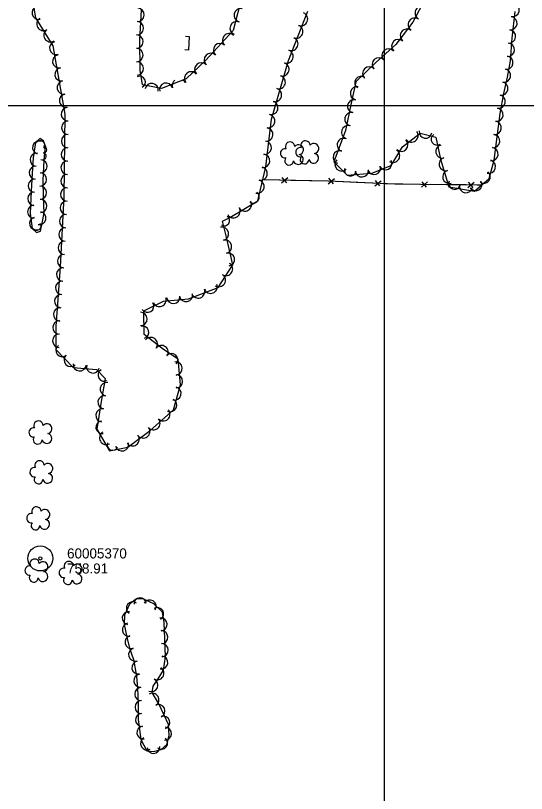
# Model space of a CAD drawing. Extents: x 591954 to 597000, y 198576 to 213500.
# Drawn here: x 594279.5 to 594584.9, y 202588.3 to 203053.8 of the extents above; entities that cross this region are included whole.
import ezdxf

# ---------------------------------------------------------------- set-up
doc = ezdxf.new("R2010")
doc.units = 0
for name, color, linetype in [('Level 10', 7, 'Continuous'), ('Level 15', 7, 'Continuous'), ('Level 17', 7, 'Continuous'), ('Level 18', 7, 'Continuous'), ('Level 6', 7, 'Continuous')]:
    doc.layers.add(name, color=color, linetype=linetype)

msp = doc.modelspace()

# ---------------------------------------------------------------- linework, layer by layer
at = {"layer": 'Level 10'}
for p, q in [((594500, 203000), (594500, 204500)), ((594500, 202000), (594500, 203500)), ((593000, 203000), (595500, 203000)), ((593000, 203000), (595000, 203000))]:
    msp.add_line(p, q, dxfattribs=at)
at = {"layer": 'Level 15'}
for p, q in [((594438.51, 202953.69), (594442.28, 202956.86)), ((594438.74, 202956.92), (594441.47, 202953.7)), ((594466.31, 202953.16), (594470.18, 202956.23)), ((594466.63, 202956.39), (594469.28, 202953.09)), ((594494.15, 202951.88), (594498.01, 202954.95)), ((594494.46, 202955.11), (594497.11, 202951.81)), ((594522.05, 202951.12), (594525.81, 202954.31)), ((594522.26, 202954.36), (594525.01, 202951.15)), ((594549.92, 202950.86), (594553.66, 202954.08)), ((594550.11, 202954.09), (594552.89, 202950.91))]:
    msp.add_line(p, q, dxfattribs=at)
for points in [[(594427.42, 202955.64), (594466.27, 202954.9), (594506.16, 202953.07), (594537.05, 202952.67), (594557.86, 202952.55)], [(594427.42, 202955.64), (594437.38, 202955.45)], [(594443.96, 202955.33), (594455.28, 202955.11)], [(594455.28, 202955.11), (594465.23, 202954.92)], [(594471.81, 202954.65), (594483.12, 202954.13)], [(594483.12, 202954.13), (594493.07, 202953.67)], [(594499.64, 202953.37), (594506.16, 202953.07), (594510.95, 202953.01)], [(594510.95, 202953.01), (594520.91, 202952.88)], [(594527.49, 202952.79), (594537.05, 202952.67), (594538.81, 202952.66)], [(594538.81, 202952.66), (594548.77, 202952.6)], [(594555.35, 202952.57), (594557.86, 202952.55)]]:
    msp.add_lwpolyline(points, dxfattribs=at)
at = {"layer": 'Level 17'}
msp.add_lwpolyline([(594381.08, 203041.42), (594383.22, 203041.27), (594382.8, 203033.15), (594380.71, 203033.31)], dxfattribs=at)
at = {"layer": 'Level 18'}
for points in [[(594285.35, 203088.35), (594291.39, 203052.41), (594301.83, 203035.73), (594309, 202994.76), (594308.28, 202945.24), (594306.22, 202903.35), (594304.54, 202881.32), (594303.56, 202867.91), (594303.5, 202853.94), (594313.97, 202843.15), (594327.79, 202842.08), (594333.03, 202836.54), (594330.81, 202824.07), (594328.13, 202806.38), (594335.72, 202793.27), (594346.59, 202795.56), (594360, 202805.45), (594373.99, 202817.87), (594377.99, 202832.92), (594376.69, 202848.22), (594367.95, 202853.91), (594356.36, 202862.95), (594356.21, 202877.11), (594367.92, 202882.84), (594382.82, 202884.22), (594400.66, 202891.02), (594409.41, 202904.7), (594405.57, 202921.08), (594403.13, 202930.74), (594407.52, 202932.94), (594424.22, 202942.89), (594429.17, 202963.27), (594432.55, 202991.76), (594442.71, 203026.84), (594454.22, 203056.3)], [(594414.88, 203065.77), (594409.56, 203044.77), (594393.12, 203026.86), (594381.55, 203015.95), (594366.75, 203010.18), (594355.28, 203012.35), (594353.88, 203021.16), (594353.76, 203039.02), (594354.72, 203057.12)], [(594524.42, 203064.04), (594517, 203049.73), (594506.73, 203036.49), (594494.76, 203025.76), (594482.82, 203014.14), (594480.12, 203001.35), (594476.68, 202985.03), (594469.76, 202966.25), (594477.8, 202958.34), (594492.41, 202959.51), (594504.08, 202964.04), (594510.85, 202975.22), (594521.34, 202983.39), (594530.64, 202980.92), (594533.54, 202967.79), (594538.39, 202951.25), (594553.86, 202948.77), (594562.6, 202956.25), (594565.68, 202967.27), (594569.07, 202995.12), (594571.36, 203007.11), (594573.55, 203016.97), (594575.32, 203026.73), (594576.4, 203040.32), (594578.22, 203056.24)], [(594297.32, 202975.62), (594296.13, 202978.76), (594293.94, 202980.28), (594291.43, 202977.87), (594290.04, 202968.58), (594289.39, 202959.27), (594288.76, 202948.64), (594288.27, 202935.35), (594289.43, 202926.45), (594292.09, 202923.98), (594294.32, 202924.71), (594295.32, 202929.54), (594296.56, 202935.73), (594296.15, 202945.12), (594296.05, 202955.01), (594296.66, 202967.34)], [(594296.66, 202967.34), (594297.32, 202975.62)], [(594365.1, 202642.04), (594361.06, 202648.64), (594361.81, 202652.43), (594364.82, 202656.88), (594367.95, 202662.11), (594369.13, 202670.07), (594368.63, 202680.94), (594368.38, 202690.6), (594367.29, 202696.84), (594362.23, 202701.82), (594356.2, 202704.5), (594351.83, 202704.73), (594347.67, 202701.49), (594344.62, 202695.08), (594344.43, 202689.5), (594345.91, 202681.85), (594347.59, 202675.33), (594349.95, 202668.46), (594351.8, 202658.52), (594352.47, 202651.18), (594352.74, 202642.27), (594352.84, 202632.64), (594354.34, 202620.71), (594357.94, 202613.91), (594361.87, 202613.43), (594366.5, 202614.55), (594369.94, 202617.66), (594371.31, 202623.08), (594370.91, 202629.59), (594368.38, 202635.19), (594365.1, 202642.04)]]:
    msp.add_lwpolyline(points, dxfattribs=at)
for centre, radius, start, end in [((594576.65, 203057.12), 3.95, 257.7457, 77.7303), ((594293.28, 203055.38), 3.94, 103.9804, 283.9651), ((594352.43, 203054.13), 3.99, 267.6062, 87.5908), ((594414.04, 203053.97), 3.99, 75.7867, 255.7714), ((594450.15, 203051.61), 3.99, 248.6519, 68.6366), ((594522.23, 203055.31), 3.96, 62.5827, 242.5674), ((594296.12, 203048.79), 3.99, 122.0595, 302.0442), ((594518.12, 203048.32), 3.95, 56.6658, 236.6505), ((594575.32, 203049.12), 3.96, 263.495, 83.4797), ((594352.05, 203046.19), 3.99, 266.9601, 86.9448), ((594411.55, 203046.25), 3.9, 69.0113, 248.996), ((594447.24, 203044.18), 3.99, 248.6612, 68.6459), ((594300.35, 203042.03), 3.99, 122.0557, 302.0404), ((594351.77, 203038.15), 3.99, 269.066, 89.0507), ((594407.09, 203038.99), 3.99, 47.4725, 227.4572), ((594513.44, 203041.75), 3.96, 52.224, 232.2087), ((594574.47, 203041.21), 3.96, 264.3007, 84.2853), ((594303.74, 203034.32), 3.93, 105.8179, 285.8025), ((594401.7, 203033.12), 3.99, 47.4672, 227.4519), ((594444.34, 203036.75), 3.99, 248.6612, 68.6459), ((594508.23, 203035.59), 3.95, 47.4821, 227.4667), ((594573.76, 203033.27), 3.96, 265.4415, 85.4262), ((594351.73, 203030.13), 3.99, 270.3956, 90.3803), ((594441.51, 203029.24), 3.98, 250.0491, 70.0338), ((594502.47, 203029.88), 3.96, 41.8573, 221.842), ((594305.58, 203026.41), 3.99, 99.9353, 279.92), ((594396.25, 203027.26), 3.99, 46.6649, 226.6495), ((594496.64, 203024.57), 3.96, 42.8805, 222.8652), ((594572.87, 203025.55), 3.96, 261.4815, 81.4662), ((594352.02, 203022.05), 3.98, 273.6334, 93.6181), ((594390.52, 203021.54), 3.99, 43.3209, 223.3056), ((594439, 203021.54), 3.99, 253.859, 73.8436), ((594490.93, 203019.14), 3.96, 44.2409, 224.2256), ((594306.95, 203018.56), 3.99, 99.9366, 279.9212), ((594384.42, 203016.24), 3.94, 38.9456, 218.9303), ((594571.53, 203017.85), 3.96, 258.7502, 78.7349), ((594308.33, 203010.7), 3.99, 99.9353, 279.92), ((594353.64, 203013.96), 3.45, 295.15, 115.1347), ((594369.39, 203009.51), 3.89, 14.7752, 194.7599), ((594377.1, 203011.97), 3.99, 126.3872, 201.2841), ((594377.1, 203011.97), 3.99, 21.2995, 48.4653), ((594436.78, 203013.88), 3.99, 253.859, 73.8436), ((594486.1, 203013.59), 3.81, 55.1338, 235.1185), ((594569.92, 203010.12), 3.96, 257.8074, 77.7921), ((594360.81, 203009.18), 3.99, 349.3134, 169.2981), ((594434.56, 203006.22), 3.99, 253.8521, 73.8367), ((594483.5, 203007.3), 3.96, 78.074, 258.0586), ((594309.7, 203002.85), 3.99, 99.9295, 279.9142), ((594568.33, 203002.3), 3.96, 259.1797, 79.1644), ((594432.34, 202998.56), 3.99, 253.859, 73.8436), ((594481.86, 202999.55), 3.96, 78.0952, 258.0799), ((594310.71, 202994.76), 3.97, 94.3848, 274.3695), ((594480.22, 202991.79), 3.96, 78.1037, 258.0884), ((594567, 202994.41), 3.96, 261.6239, 81.6086), ((594310.97, 202986.63), 3.99, 89.1814, 269.1661), ((594430.52, 202990.58), 3.98, 260.3215, 80.3062), ((594565.93, 202986.5), 3.96, 263.0727, 83.0574), ((594429.36, 202982.59), 3.99, 263.2382, 83.2229), ((594478.22, 202983.96), 3.95, 73.3355, 253.3202), ((594310.85, 202978.65), 3.99, 89.1742, 269.1589), ((594516.13, 202981.96), 3.96, 217.8738, 37.8584), ((594524.56, 202984.14), 3.78, 171.4072, 351.3919), ((594531.39, 202979.71), 3.45, 123.0036, 302.9883), ((594564.97, 202978.63), 3.96, 263.0799, 83.0646), ((594293.44, 202974.75), 3.8, 74.3079, 254.2926), ((594294.07, 202976.09), 2.87, 325.6256, 145.6103), ((594428.42, 202974.67), 3.99, 263.2382, 83.2229), ((594443.57, 202975.39), 2.78, 1.3946, 209.1675), ((594448.62, 202973.53), 2.97, 278.4237, 139.6575), ((594452.74, 202976.08), 2.78, 1.3946, 209.1675), ((594457.79, 202974.22), 2.97, 278.4237, 139.6575), ((594475.68, 202976.33), 3.96, 69.7757, 249.7603), ((594510.13, 202976.4), 3.9, 227.3523, 47.337), ((594534.64, 202972.42), 3.96, 102.4447, 282.4294), ((594292.15, 202967.52), 3.93, 84.2477, 264.2324), ((594295.74, 202969.54), 2.08, 265.4123, 85.397), ((594296.08, 202973.66), 2.05, 265.4154, 85.4001), ((594310.74, 202970.68), 3.99, 89.1742, 269.1589), ((594440.57, 202971.31), 2.78, 78.0716, 279.0826), ((594449.74, 202972), 2.78, 78.0716, 279.0826), ((594473.12, 202969.05), 3.86, 72.3624, 252.347), ((594505.16, 202969.84), 3.96, 238.8307, 58.8153), ((594563.97, 202970.8), 3.96, 262.3155, 82.3002), ((594294.43, 202963.56), 3.89, 267.1894, 87.1741), ((594427.44, 202966.78), 3.99, 262.6187, 82.6034), ((594443.04, 202966.91), 2.61, 140.7797, 358.7123), ((594448.5, 202967.67), 2.97, 196.0745, 79.0477), ((594452.21, 202967.6), 2.61, 140.7797, 358.7123), ((594457.68, 202968.37), 2.97, 196.0745, 79.0477), ((594474.31, 202964.68), 3.96, 135.483, 315.4677), ((594500.56, 202965.32), 3.83, 208.3555, 28.3402), ((594536.56, 202964.87), 3.96, 106.1993, 286.184), ((594562.43, 202963.34), 3.96, 254.3671, 74.3518), ((594291.51, 202959.77), 3.93, 86.2717, 266.2564), ((594310.62, 202962.7), 3.99, 89.1814, 269.1661), ((594426.03, 202959.18), 3.99, 256.3582, 76.3429), ((594479.65, 202961.43), 3.63, 166.5325, 346.5172), ((594493.77, 202962.52), 3.93, 197.5007, 17.4854), ((594294.12, 202955.7), 3.93, 268.6288, 88.6135), ((594310.51, 202954.73), 3.99, 89.1742, 269.1589), ((594486.52, 202961.12), 3.96, 184.5882, 4.5729), ((594538.78, 202957.27), 3.96, 106.3483, 286.3329), ((594559.46, 202957.16), 3.81, 232.4845, 52.4692), ((594291.02, 202951.94), 3.93, 86.681, 266.6657), ((594424.15, 202951.43), 3.99, 256.3565, 76.3412), ((594541.9, 202953.31), 3.56, 158.4273, 338.412), ((594554.51, 202952.64), 3.74, 211.6403, 31.6249), ((594294.09, 202947.76), 3.93, 270.9118, 90.8965), ((594310.35, 202946.74), 3.99, 88.5704, 268.555), ((594421.56, 202945.13), 3.68, 235.4514, 55.4361), ((594548.77, 202951.68), 3.96, 170.8971, 350.8818), ((594290.65, 202944.14), 3.93, 87.9071, 267.8918), ((594294.32, 202939.85), 3.93, 272.4877, 92.4724), ((594290.6, 202936.42), 3.92, 91.4414, 271.4261), ((594310.05, 202938.72), 3.99, 87.1829, 267.1676), ((594416.57, 202940.76), 3.99, 210.7792, 30.7639), ((594293.79, 202932.55), 3.93, 259.1414, 79.1261), ((594309.66, 202930.75), 3.99, 87.1829, 267.1676), ((594409.71, 202936.69), 3.99, 210.6794, 30.6641), ((594291.59, 202929.39), 3.77, 106.1997, 286.1844), ((594404.26, 202931.12), 3.14, 236.97, 56.9547), ((594292.1, 202927.9), 2.65, 215.5366, 35.5212), ((594309.27, 202922.79), 3.99, 87.1833, 267.168), ((594402.86, 202923.22), 3.99, 284.0282, 104.0129), ((594308.87, 202914.82), 3.99, 87.1901, 267.1748), ((594404.73, 202915.49), 3.99, 283.2144, 103.1991), ((594406.42, 202907.83), 3.93, 281.2262, 101.2108), ((594308.47, 202906.85), 3.99, 87.1108, 267.0955), ((594307.97, 202898.84), 3.99, 85.6426, 265.6272), ((594405.3, 202902.14), 3.99, 237.3877, 57.3724), ((594400.99, 202895.46), 3.98, 236.9548, 56.9395), ((594307.36, 202890.89), 3.99, 85.6354, 265.6201), ((594396.1, 202891.52), 3.99, 200.8925, 20.8772), ((594388.65, 202888.68), 3.99, 200.8832, 20.8679), ((594306.76, 202882.94), 3.99, 85.6927, 265.6774), ((594365.56, 202883.56), 3.94, 200.7417, 20.7264), ((594373.75, 202885.47), 3.99, 185.3101, 5.2947), ((594381.39, 202886.56), 3.95, 191.2494, 11.234), ((594306.17, 202874.99), 3.99, 85.8299, 265.8146), ((594358.37, 202879.92), 3.76, 211.9308, 31.9154), ((594354.17, 202872.25), 3.99, 270.6256, 90.6103), ((594305.75, 202867.12), 3.99, 88.1598, 268.1445), ((594355.55, 202864.25), 3.64, 287.0959, 107.0806), ((594305.61, 202859.21), 3.99, 89.7778, 269.7624), ((594360.3, 202857.23), 3.99, 322.0356, 142.0203), ((594307.42, 202853.4), 3.83, 127.3907, 307.3753), ((594366.76, 202852.41), 3.98, 324.4466, 144.4313), ((594312.43, 202847.73), 3.99, 134.1389, 314.1236), ((594372.7, 202847.82), 3.75, 318.2695, 138.2542), ((594375.07, 202842.64), 3.99, 274.8703, 94.855), ((594317.85, 202845.04), 3.94, 173.7967, 353.7814), ((594325.71, 202843.64), 3.81, 166.9183, 346.903), ((594332.47, 202838.64), 3.67, 120.3575, 300.3422), ((594375.41, 202834.9), 3.94, 269.8841, 89.8688), ((594334.03, 202830.22), 3.99, 79.9181, 259.9028), ((594374.43, 202827.64), 3.99, 255.1281, 75.1128), ((594332.7, 202822.39), 3.99, 80.9021, 260.8867), ((594371.98, 202820.61), 3.85, 245.169, 65.1537), ((594331.48, 202814.53), 3.99, 81.3899, 261.3745), ((594367.82, 202815.19), 3.99, 221.5815, 41.5662), ((594293.21, 202808.44), 2.78, 1.3946, 209.1675), ((594298.26, 202806.58), 2.97, 278.4237, 139.6575), ((594331.28, 202807.44), 3.77, 97.7947, 277.7794), ((594361.86, 202809.89), 3.99, 221.5869, 41.5716), ((594290.21, 202804.36), 2.78, 78.0716, 279.0826), ((594333.64, 202801.03), 3.99, 120.0448, 300.0295), ((594355.82, 202804.98), 3.99, 216.6447, 36.6294), ((594292.68, 202799.96), 2.61, 140.7797, 358.7123), ((594298.15, 202800.73), 2.97, 196.0745, 79.0477), ((594349.41, 202800.24), 3.99, 216.4307, 36.4154), ((594337.46, 202796.9), 3.23, 158.2112, 338.1959), ((594343.1, 202797.16), 3.95, 195.1392, 15.1239), ((594293.76, 202784.65), 2.78, 1.3946, 209.1675), ((594298.8, 202782.79), 2.97, 278.4237, 139.6575), ((594290.76, 202780.57), 2.78, 78.0716, 279.0826), ((594293.22, 202776.17), 2.61, 140.7797, 358.7123), ((594298.69, 202776.93), 2.97, 196.0745, 79.0477), ((594291.93, 202757.1), 2.78, 1.3946, 209.1675), ((594296.97, 202755.24), 2.97, 278.4237, 139.6575), ((594288.93, 202753.02), 2.78, 78.0716, 279.0826), ((594291.39, 202748.63), 2.61, 140.7797, 358.7123), ((594296.86, 202749.39), 2.97, 196.0745, 79.0477), ((594290.85, 202725.83), 2.78, 1.3946, 209.1675), ((594295.89, 202723.97), 2.97, 278.4237, 139.6575), ((594311.29, 202724.42), 2.78, 1.3946, 209.1675), ((594316.33, 202722.56), 2.97, 278.4237, 139.6575), ((594287.85, 202721.75), 2.78, 78.0716, 279.0826), ((594295.78, 202718.11), 2.97, 196.0745, 79.0477), ((594308.29, 202720.34), 2.78, 78.0716, 279.0826), ((594290.31, 202717.35), 2.61, 140.7797, 358.7123), ((594310.75, 202715.94), 2.61, 140.7797, 358.7123), ((594316.22, 202716.71), 2.97, 196.0745, 79.0477), ((594349.55, 202699.22), 3.8, 53.7165, 233.7012), ((594353.94, 202701.81), 3.63, 3.8842, 183.8689), ((594359.72, 202700.25), 3.85, 329.3299, 149.3146), ((594347.04, 202693.22), 3.83, 80.5773, 260.562), ((594364.28, 202695.83), 3.72, 300.6863, 120.671), ((594366.15, 202689.57), 3.89, 274.8037, 94.7884), ((594347.16, 202686.31), 3.9, 100.5655, 280.5502), ((594366.59, 202681.89), 3.9, 271.9166, 91.9012), ((594348.84, 202678.85), 3.9, 104.7972, 284.7819), ((594350.97, 202671.45), 3.9, 107.4941, 287.4788), ((594366.9, 202674.07), 3.9, 272.6436, 92.6282), ((594366.55, 202666.69), 3.9, 261.7997, 81.7844), ((594352.92, 202663.66), 3.9, 100.5705, 280.5552), ((594354.06, 202655.77), 3.9, 95.8629, 275.8476), ((594364.3, 202660.21), 3.89, 239.8001, 59.7847), ((594360.75, 202653.1), 3.83, 246.8032, 66.7879), ((594354.6, 202647.85), 3.9, 91.9679, 271.9526), ((594361.32, 202644.41), 3.88, 300.7032, 120.6879), ((594354.79, 202640.01), 3.9, 90.8078, 270.7924), ((594364.94, 202637.68), 3.86, 295.5933, 115.5779), ((594355.13, 202632.35), 3.9, 94.2834, 274.2681), ((594367.82, 202630.76), 3.86, 289.5956, 109.5802), ((594355.92, 202624.71), 3.9, 97.6067, 277.5914), ((594368.77, 202624.08), 3.86, 266.5754, 86.56), ((594358.06, 202618.22), 3.85, 119.4875, 299.4722), ((594366.72, 202618.48), 3.69, 230.5845, 50.5692), ((594361.9, 202616.15), 3.84, 183.8599, 3.8446)]:
    msp.add_arc(centre, radius, start, end, dxfattribs=at)
at = {"layer": 'Level 6'}
for radius in [7.5, 0.96]:
    msp.add_circle((594294.28, 202728.95), radius, dxfattribs=at)

# ---------------------------------------------------------------- texts
for s, p in [('60005370', (594310.28, 202728.95)), ('758.91', (594310.28, 202719.95))]:
    msp.add_text(s, height=6, dxfattribs=at).set_placement(p)

doc.saveas('drawing.dxf')
